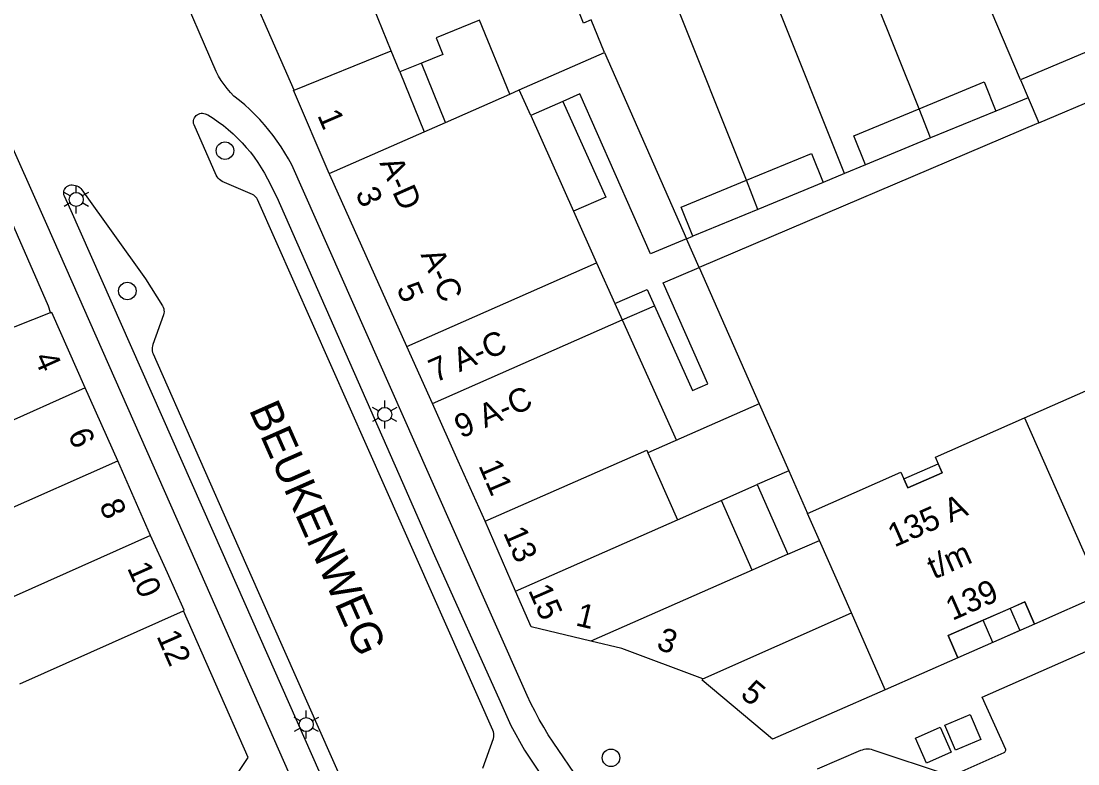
# Model space of a CAD drawing. Extents: x 122462 to 123306, y 485548 to 486417.
# Drawn here: x 122997.6 to 123065.1, y 485615.8 to 485663.3 of the extents above; entities that cross this region are included whole.
import ezdxf

# ---------------------------------------------------------------- set-up
doc = ezdxf.new("R2010")
doc.units = 0
for name, color, linetype in [('B-WE-IE-MEUBILAIR_WEGMEUBILAIR_VERKEERSBORD-S', 7, 'Continuous'), ('Level 1', 7, 'Continuous'), ('Level 10', 7, 'Continuous'), ('Level 17', 7, 'Continuous'), ('Level 19', 7, 'Continuous'), ('Level 2', 7, 'Continuous'), ('Level 30', 7, 'Continuous'), ('Level 4', 7, 'Continuous'), ('Level 42', 7, 'Continuous'), ('Level 50', 7, 'Continuous'), ('Level 53', 7, 'Continuous'), ('N-WE-AL-T25', 7, 'Continuous'), ('N-WE-GR-BOOM_DOORWORTELBARE RUIMTE-G', 7, 'Continuous')]:
    doc.layers.add(name, color=color, linetype=linetype)

msp = doc.modelspace()

# ---------------------------------------------------------------- linework, layer by layer
at = {"layer": 'Level 1'}
for p, q in [((123029.456, 485658.896), (123034.9, 485661.295)), ((123034.9, 485661.295), (123040.15, 485649.377)), ((123023.211, 485660.599), (123021.838, 485660.041)), ((123021.838, 485660.041), (123023.39, 485656.224)), ((123028.851, 485658.63), (123029.456, 485658.896)), ((123024.749, 485656.823), (123028.851, 485658.63)), ((123023.39, 485656.224), (123024.749, 485656.823)), ((123032.932, 485651.139), (123034.406, 485647.848)), ((123034.406, 485647.848), (123035.572, 485645.253)), ((123040.956, 485647.547), (123044.792, 485638.841)), ((123035.572, 485645.253), (123036.045, 485644.198)), ((123036.045, 485644.198), (123038.104, 485645.105)), ((123023.914, 485638.854), (123022.276, 485642.502)), ((123003.82, 485635.209), (123001.749, 485639.86)), ((123044.792, 485638.841), (123037.684, 485635.709)), ((123005.92, 485630.429), (123003.82, 485635.209)), ((123037.684, 485635.709), (123039.568, 485631.432)), ((123039.568, 485631.432), (123044.667, 485633.678)), ((123044.667, 485633.678), (123046.626, 485629.23)), ((123048.636, 485630.116), (123047.874, 485631.846)), ((123029.226, 485626.876), (123027.286, 485631.342)), ((123046.626, 485629.23), (123048.636, 485630.116)), ((123060.806, 485625.775), (123059.083, 485625.016))]:
    msp.add_line(p, q, dxfattribs=at)
for points in [[(123015.09, 485658.877), (123011.071, 485668.057), (123010.979, 485668.09), (123011.729, 485670.009), (123011.816, 485669.979), (123016.959, 485672.029)], [(123026.934, 485663.342), (123024.156, 485662.213), (123024.585, 485661.158), (123023.211, 485660.599)], [(122999.516, 485644.681), (122999.407, 485645.07), (122992.637, 485660.533), (122983.397, 485656.829), (122983.449, 485656.718), (122981.865, 485655.904), (122981.717, 485656.182), (122979.716, 485655.387), (122979.768, 485655.25), (122979.719, 485655.224), (122979.891, 485654.887), (122976.431, 485653.083), (122975.292, 485655.381), (122974.877, 485655.208), (122975.08, 485654.697), (122953.734, 485646.187), (122947.036, 485643.517)], [(123017.322, 485653.551), (123015.039, 485658.87), (123015.09, 485658.877)], [(123040.15, 485649.377), (123037.837, 485648.426), (123033.338, 485658.64), (123032.251, 485658.161)], [(123032.251, 485658.161), (123034.991, 485652.046), (123032.932, 485651.139)], [(123022.276, 485642.502), (123017.367, 485653.468), (123017.322, 485653.551)], [(123038.104, 485645.105), (123040.532, 485639.696), (123041.496, 485640.121), (123038.656, 485646.567), (123040.956, 485647.547)], [(123001.749, 485639.86), (122999.62, 485644.679), (122999.53, 485644.641), (122999.516, 485644.681)], [(123061.734, 485637.952), (123067.431, 485640.462), (123067.874, 485639.456), (123070.08, 485640.427), (123069.636, 485641.434), (123075.452, 485643.996)], [(123027.286, 485631.342), (123025.561, 485635.184), (123023.914, 485638.854)], [(123047.874, 485631.846), (123053.832, 485634.471), (123054.275, 485633.465), (123056.481, 485634.436), (123056.037, 485635.443), (123061.734, 485637.952)], [(123008.023, 485625.61), (123008.059, 485625.651), (123006.99, 485628.04), (123005.92, 485630.429)], [(123034.033, 485623.683), (123030.219, 485624.59), (123029.226, 485626.876)], [(123066.701, 485626.678), (123062.378, 485624.773), (123061.753, 485626.192), (123060.806, 485625.775)], [(123010.242, 485613.38), (123012.15, 485616.245), (123008.023, 485625.61)], [(123059.083, 485625.016), (123056.858, 485624.035), (123057.483, 485622.616), (123055.162, 485621.593), (123052.84, 485620.569)], [(123041.191, 485621.281), (123036.009, 485623.209), (123034.033, 485623.683)], [(123052.84, 485620.569), (123045.64, 485617.41), (123041.14, 485621.189), (123041.191, 485621.281)]]:
    msp.add_lwpolyline(points, dxfattribs=at)
at = {"layer": 'Level 10'}
for points in [[(123054.275, 485633.465), (123054.022, 485634.042), (123056.227, 485635.012), (123056.481, 485634.436), (123054.275, 485633.465)], [(123057.483, 485622.616), (123056.858, 485624.035), (123061.753, 485626.192), (123062.378, 485624.773), (123057.483, 485622.616)]]:
    msp.add_lwpolyline(points, dxfattribs=at)
at = {"layer": 'Level 17'}
for points in [[(123033.308, 485614.755), (123031.627, 485617.225), (123031.319, 485617.704), (123031.024, 485618.191), (123030.74, 485618.686), (123030.469, 485619.187), (123030.211, 485619.695), (123029.966, 485620.209), (123023.649, 485634.448), (123014.929, 485654.104), (123014.717, 485654.495), (123014.493, 485654.879), (123014.255, 485655.255), (123014.005, 485655.623), (123013.742, 485655.982), (123013.468, 485656.332), (123013.182, 485656.673), (123012.884, 485657.003), (123012.575, 485657.324), (123012.256, 485657.633), (123011.927, 485657.932), (123011.587, 485658.219), (123011.238, 485658.495), (123011.02, 485658.733), (123010.813, 485658.981), (123010.617, 485659.238), (123010.434, 485659.504), (123010.264, 485659.779), (123010.107, 485660.061), (123007.538, 485666.06)], [(122993.592, 485663.049), (122999.28, 485650.327), (123008.799, 485628.736), (123016.29, 485611.745), (123016.465, 485611.256), (123016.802, 485610.219), (123017.126, 485609.178), (123017.436, 485608.133), (123017.732, 485607.083), (123018.014, 485606.03), (123018.282, 485604.973)], [(123027.138, 485615.563), (123027.828, 485617.47), (123027.841, 485617.575), (123027.843, 485617.682), (123027.834, 485617.787), (123027.813, 485617.892), (123027.781, 485617.993), (123020.946, 485633.408), (123012.75, 485651.893), (123012.704, 485651.971), (123012.648, 485652.043), (123012.584, 485652.107), (123012.512, 485652.163), (123012.434, 485652.209), (123010.498, 485653.046), (123010.399, 485653.104), (123010.309, 485653.175), (123010.229, 485653.258), (123010.162, 485653.35), (123010.107, 485653.451), (123008.692, 485656.668), (123008.667, 485656.755), (123008.658, 485656.845), (123008.663, 485656.935), (123008.683, 485657.024), (123008.717, 485657.107), (123008.765, 485657.184), (123008.824, 485657.252), (123008.894, 485657.31), (123008.973, 485657.355), (123009.058, 485657.386), (123009.147, 485657.403), (123009.237, 485657.405), (123009.327, 485657.392), (123009.413, 485657.364), (123009.568, 485657.298), (123009.91, 485657.082), (123010.243, 485656.853), (123010.567, 485656.611), (123010.881, 485656.357), (123011.185, 485656.09), (123011.478, 485655.812), (123011.76, 485655.522), (123012.03, 485655.221), (123012.288, 485654.91), (123012.534, 485654.589), (123012.767, 485654.259), (123012.986, 485653.919), (123013.193, 485653.572), (123013.385, 485653.216), (123013.971, 485652.053), (123022.007, 485633.817), (123024.06, 485629.157), (123028.238, 485619.825), (123028.916, 485618.287), (123029.8, 485616.72), (123032.528, 485612.632)], [(123017.177, 485614.275), (123010.486, 485629.385), (123000.835, 485651.179), (123000.416, 485652.102), (123000.386, 485652.184), (123000.37, 485652.27), (123000.37, 485652.358), (123000.385, 485652.444), (123000.414, 485652.526), (123000.457, 485652.603), (123000.512, 485652.67), (123000.578, 485652.728), (123000.653, 485652.773), (123000.735, 485652.804), (123000.821, 485652.821), (123000.908, 485652.823), (123001.012, 485652.818), (123001.114, 485652.798), (123001.212, 485652.765), (123001.305, 485652.718), (123001.39, 485652.659), (123001.466, 485652.588), (123001.532, 485652.508), (123005.601, 485646.826), (123006.677, 485645.104), (123006.721, 485645.014), (123006.753, 485644.92), (123006.771, 485644.822), (123006.777, 485644.722), (123006.77, 485644.623), (123006.75, 485644.525), (123006.062, 485642.626), (123006.034, 485642.529), (123006.018, 485642.43), (123006.014, 485642.33), (123006.023, 485642.229), (123006.044, 485642.131), (123006.077, 485642.036), (123011.497, 485629.774), (123018.19, 485614.631)], [(123057.366, 485615.208), (123060.436, 485616.571), (123060.473, 485616.595), (123060.503, 485616.627), (123060.523, 485616.666), (123060.534, 485616.709), (123060.533, 485616.753), (123059.035, 485620.111), (123109.941, 485642.545)], [(123048.517, 485615.523), (123051.285, 485616.708), (123051.389, 485616.748), (123051.496, 485616.777), (123051.606, 485616.795), (123051.717, 485616.801), (123051.828, 485616.795), (123051.938, 485616.777), (123052.045, 485616.748), (123056.793, 485615.153)]]:
    msp.add_lwpolyline(points, dxfattribs=at)
at = {"layer": 'Level 19'}
for p, q in [((123054.994, 485657.681), (123049.565, 485671.34)), ((123061.479, 485659.53), (123056.931, 485670.205)), ((123050.225, 485653.545), (123044.034, 485669.112)), ((123043.971, 485653.122), (123038.5, 485666.882)), ((123028.851, 485658.63), (123026.934, 485663.342)), ((123024.749, 485656.823), (123023.211, 485660.599)), ((123061.962, 485658.399), (123059.892, 485657.543)), ((123062.647, 485656.789), (123040.956, 485647.547)), ((123051.574, 485654.103), (123050.225, 485653.545)), ((123050.225, 485653.545), (123048.869, 485652.984)), ((123040.15, 485649.377), (123040.551, 485649.544)), ((123040.956, 485647.547), (123040.15, 485649.377)), ((123044.792, 485638.841), (123046.677, 485634.564)), ((123046.677, 485634.564), (123044.667, 485633.678)), ((123046.677, 485634.564), (123047.874, 485631.846))]:
    msp.add_line(p, q, dxfattribs=at)
for points in [[(123034.9, 485661.295), (123034.05, 485663.363), (123033.569, 485663.167), (123032.995, 485664.579)], [(123035.572, 485645.253), (123037.642, 485646.135), (123038.104, 485645.105)]]:
    msp.add_lwpolyline(points, dxfattribs=at)
at = {"layer": 'Level 2'}
for p, q in [((123067.031, 485661.895), (123061.479, 485659.53)), ((123061.479, 485659.53), (123061.962, 485658.399)), ((123062.647, 485656.789), (123068.199, 485659.155)), ((123061.962, 485658.399), (123062.647, 485656.789)), ((123055.733, 485655.823), (123054.994, 485657.681)), ((123059.892, 485657.543), (123055.733, 485655.823)), ((123055.733, 485655.823), (123051.574, 485654.103)), ((123044.71, 485651.264), (123043.971, 485653.122)), ((123048.869, 485652.984), (123044.71, 485651.264)), ((123044.71, 485651.264), (123040.551, 485649.544))]:
    msp.add_line(p, q, dxfattribs=at)
for points in [[(123054.994, 485657.681), (123059.153, 485659.401), (123059.892, 485657.543)], [(123051.574, 485654.103), (123050.836, 485655.961), (123054.994, 485657.681)], [(123043.971, 485653.122), (123048.13, 485654.843), (123048.869, 485652.984)], [(123040.551, 485649.544), (123039.812, 485651.402), (123043.971, 485653.122)]]:
    msp.add_lwpolyline(points, dxfattribs=at)
at = {"layer": 'Level 30'}
msp.add_lwpolyline([(123060.806, 485625.775), (123061.431, 485624.356), (123059.709, 485623.597), (123059.083, 485625.016)], dxfattribs=at)
at = {"layer": 'Level 4'}
for p, q in [((123021.289, 485661.39), (123016.959, 485672.029)), ((123015.09, 485658.877), (123021.289, 485661.39)), ((123021.838, 485660.041), (123021.289, 485661.39)), ((123030.192, 485657.254), (123029.456, 485658.896)), ((123032.251, 485658.161), (123030.192, 485657.254)), ((123017.322, 485653.551), (123023.39, 485656.224)), ((123022.276, 485642.502), (123034.406, 485647.848)), ((122989.152, 485640.592), (122999.516, 485644.681)), ((123023.914, 485638.854), (123036.045, 485644.198)), ((123001.749, 485639.86), (122991.232, 485635.18)), ((123061.734, 485637.952), (123066.701, 485626.678)), ((122993.301, 485630.53), (123003.82, 485635.209)), ((123029.226, 485626.876), (123039.568, 485631.432)), ((123005.92, 485630.429), (122995.424, 485625.76)), ((123050.676, 485625.486), (123048.636, 485630.116)), ((123046.626, 485629.23), (123044.336, 485628.221)), ((123044.336, 485628.221), (123034.033, 485623.683)), ((122997.561, 485620.957), (123008.023, 485625.61)), ((123041.191, 485621.281), (123050.676, 485625.486)), ((123052.84, 485620.569), (123050.676, 485625.486))]:
    msp.add_line(p, q, dxfattribs=at)
msp.add_lwpolyline([(123027.286, 485631.342), (123037.608, 485635.882), (123037.684, 485635.709)], dxfattribs=at)
at = {"layer": 'Level 42'}
for points in [[(123057.333, 485616.715), (123056.65, 485618.32), (123058.255, 485619.003), (123058.938, 485617.398), (123057.333, 485616.715)], [(123055.468, 485615.889), (123054.762, 485617.476), (123056.349, 485618.182), (123057.055, 485616.595), (123055.468, 485615.889)]]:
    msp.add_lwpolyline(points, dxfattribs=at)
at = {"layer": 'Level 50'}
for p, q in [((123001.169, 485652.349), (123001.169, 485652.799)), ((123000.779, 485652.124), (123000.389, 485652.349)), ((123001.948, 485652.349), (123001.558, 485652.124)), ((123000.779, 485651.674), (123000.389, 485651.449)), ((123001.169, 485650.999), (123001.169, 485651.449)), ((123001.948, 485651.449), (123001.558, 485651.674)), ((123020.481, 485638.386), (123020.091, 485638.611)), ((123020.871, 485638.611), (123020.871, 485639.061)), ((123021.65, 485638.611), (123021.26, 485638.386)), ((123020.481, 485637.936), (123020.091, 485637.711)), ((123021.65, 485637.711), (123021.26, 485637.936)), ((123020.871, 485637.261), (123020.871, 485637.711)), ((123015.858, 485618.806), (123015.858, 485619.256)), ((123015.468, 485618.581), (123015.078, 485618.806)), ((123016.637, 485618.806), (123016.247, 485618.581)), ((123015.468, 485618.131), (123015.078, 485617.906)), ((123015.858, 485617.456), (123015.858, 485617.906)), ((123016.637, 485617.906), (123016.247, 485618.131))]:
    msp.add_line(p, q, dxfattribs=at)
for centre in [(123001.169, 485651.899), (123020.871, 485638.161), (123015.858, 485618.356)]:
    msp.add_circle(centre, 0.45, dxfattribs=at)
at = {"layer": 'Level 53'}
for centre in [(123010.665, 485655.017), (123004.434, 485646.05), (123035.319, 485616.232)]:
    msp.add_circle(centre, 0.56, dxfattribs=at)
at = {"layer": 'N-WE-AL-T25'}
for p, q in [((123030.192, 485657.254), (123032.932, 485651.139)), ((123036.045, 485644.198), (123039.497, 485636.508)), ((123044.336, 485628.221), (123042.377, 485632.669))]:
    msp.add_line(p, q, dxfattribs=at)

# ---------------------------------------------------------------- texts
at = {"layer": 'B-WE-IE-MEUBILAIR_WEGMEUBILAIR_VERKEERSBORD-S'}
for s, rotation, p in [('1', 293.27343, (123016.546, 485657.276)), ('A-D', 293.94133, (123020.52, 485654.227)), ('3', 293.27343, (123018.981, 485652.308)), ('A-C', 293.94133, (123023.148, 485648.364)), ('5', 293.27343, (123021.605, 485646.215)), ('7 A-C', 23.62189, (123024.104, 485640.182)), ('4', 293.98676, (122998.447, 485641.788)), ('9 A-C', 23.62189, (123025.741, 485636.61)), ('6', 293.98676, (123000.608, 485636.896)), ('11', 293.27343, (123026.836, 485634.903)), ('8', 293.98676, (123002.611, 485632.367)), ('135 A', 23.77825, (123053.423, 485629.658)), ('13', 293.52702, (123028.415, 485630.617)), ('t/m', 23.77825, (123055.949, 485627.614)), ('10', 293.98676, (123004.401, 485628.359)), ('15', 293.62299, (123030.014, 485626.939)), ('139', 23.77825, (123057.123, 485624.972)), ('1', 346.57661, (123033.001, 485624.701)), ('3', 339.56355, (123038.153, 485623.213)), ('12', 293.79746, (123006.275, 485624.006)), ('5', 319.95676, (123043.513, 485620.18))]:
    msp.add_text(s, height=1.5, rotation=rotation, dxfattribs=at).set_placement(p)
at = {"layer": 'N-WE-GR-BOOM_DOORWORTELBARE RUIMTE-G'}
msp.add_text('BEUKENWEG', height=2, rotation=293.85311, dxfattribs=at).set_placement((123012.176, 485638.467))

doc.saveas('drawing.dxf')
